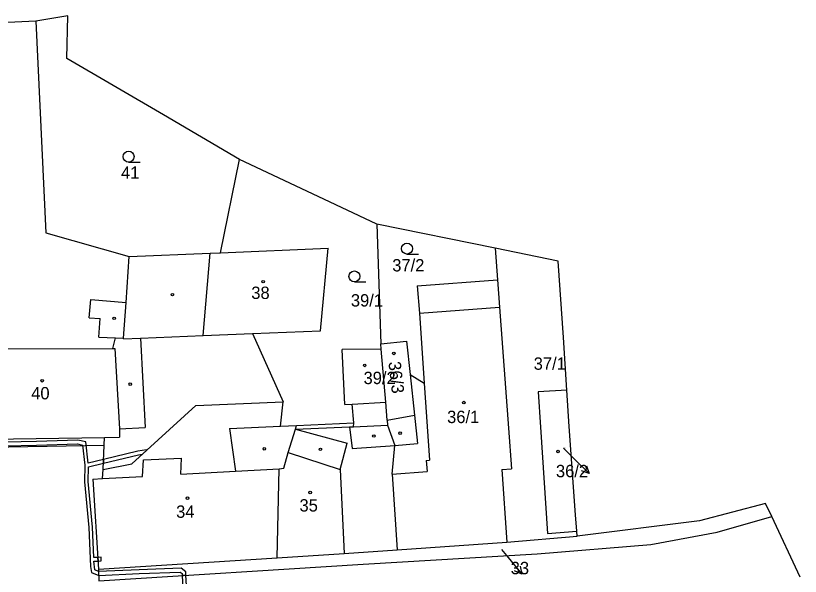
# Model space of a CAD drawing. Extents: x -785744 to -782822, y -1067550 to -1063910.
# Drawn here: x -783339 to -783231.1, y -1065504.6 to -1065427.4 of the extents above; entities that cross this region are included whole.
import ezdxf

# ---------------------------------------------------------------- set-up
doc = ezdxf.new("R2010")
doc.units = 0
for name, color, linetype in [('Hranice kat_území', 7, 'Continuous'), ('Hranice parcel', 7, 'Continuous'), ('Parcelní čísla', 7, 'Continuous'), ('Pop_ČP_popisy', 7, 'Continuous'), ('Vnitřní kresba', 7, 'Continuous'), ('Věcná břemena k části', 7, 'Continuous'), ('Značky budov', 7, 'Continuous'), ('Značky kultur', 7, 'Continuous')]:
    doc.layers.add(name, color=color, linetype=linetype)

msp = doc.modelspace()

# ---------------------------------------------------------------- linework, layer by layer
at = {"layer": 'Hranice kat_území'}
msp.add_lwpolyline([(-783231.06, -1065504.67), (-783235, -1065496.32), (-783235.85, -1065494.53), (-783244.95, -1065496.91), (-783261.76, -1065499.03), (-783261.82, -1065498.33), (-783262, -1065496.12), (-783262.85, -1065483.93), (-783263.17, -1065478.94), (-783263.65, -1065471.72), (-783264.39, -1065461.2), (-783273.06, -1065459.43), (-783289.31, -1065456.1), (-783297.37, -1065452.31), (-783308.22, -1065447.2), (-783318.67, -1065441.1), (-783331.95, -1065433.35), (-783331.81, -1065427.44), (-783336.25, -1065428.18), (-783344.89, -1065428.61)], dxfattribs=at)
at = {"layer": 'Hranice parcel'}
for p, q in [((-783263.17, -1065478.94), (-783267.13, -1065479.19)), ((-783267.13, -1065479.19), (-783266.81, -1065484.04)), ((-783266.81, -1065484.04), (-783265.82, -1065498.66)), ((-783265.82, -1065498.66), (-783261.82, -1065498.33))]:
    msp.add_line(p, q, dxfattribs=at)
for points in [[(-783336.25, -1065428.18), (-783334.87, -1065457.29)], [(-783310.84, -1065460.06), (-783308.22, -1065447.2)], [(-783289.31, -1065456.1), (-783288.77, -1065472.58)], [(-783334.87, -1065457.29), (-783323.38, -1065460.56)], [(-783323.38, -1065460.56), (-783312.27, -1065460.11)], [(-783312.27, -1065460.11), (-783310.84, -1065460.06)], [(-783310.84, -1065460.06), (-783296.03, -1065459.44)], [(-783297.06, -1065470.77), (-783296.03, -1065459.44)], [(-783273.06, -1065459.43), (-783272.74, -1065463.77)], [(-783323.82, -1065466.91), (-783323.38, -1065460.56)], [(-783283.75, -1065464.59), (-783272.74, -1065463.77)], [(-783283.75, -1065464.59), (-783283.47, -1065468.35)], [(-783272.74, -1065463.77), (-783272.46, -1065467.53)], [(-783324.17, -1065471.8), (-783323.82, -1065466.91)], [(-783272.46, -1065467.53), (-783271.22, -1065484.17)], [(-783283.47, -1065468.35), (-783282.8, -1065477.99)], [(-783306.42, -1065471.15), (-783297.06, -1065470.77)], [(-783306.42, -1065471.15), (-783302.21, -1065480.55)], [(-783325.65, -1065473.21), (-783325.28, -1065471.76)], [(-783325.28, -1065471.76), (-783324.17, -1065471.8)], [(-783288.77, -1065472.58), (-783285.22, -1065472.22)], [(-783285.22, -1065472.22), (-783284.73, -1065476.81)], [(-783325.65, -1065473.21), (-783325.35, -1065473.2)], [(-783325.35, -1065473.2), (-783324.72, -1065484.28)], [(-783288.71, -1065473.33), (-783294.11, -1065473.36)], [(-783293.71, -1065480.91), (-783294.11, -1065473.36)], [(-783288.71, -1065473.33), (-783288.77, -1065472.58)], [(-783288.09, -1065480.61), (-783288.71, -1065473.33)], [(-783284.73, -1065476.81), (-783282.8, -1065477.99)], [(-783282.8, -1065477.99), (-783282.06, -1065488.58)], [(-783314.2, -1065481.08), (-783302.21, -1065480.55)], [(-783302.56, -1065483.92), (-783302.21, -1065480.55)], [(-783293.71, -1065480.91), (-783292.71, -1065480.86)], [(-783292.49, -1065483.47), (-783292.71, -1065480.86)], [(-783287.88, -1065483.09), (-783288.09, -1065480.61)], [(-783323.04, -1065489.08), (-783314.2, -1065481.08)], [(-783287.88, -1065483.09), (-783287.83, -1065483.79)], [(-783302.56, -1065483.92), (-783300.35, -1065483.82)], [(-783300.51, -1065484.34), (-783300.35, -1065483.82)], [(-783300.51, -1065484.34), (-783293.06, -1065484.01)], [(-783293.06, -1065484.01), (-783292.54, -1065483.99)], [(-783292.54, -1065483.99), (-783292.49, -1065483.47)], [(-783292.54, -1065483.99), (-783287.83, -1065483.79)], [(-783287.83, -1065483.79), (-783286.86, -1065486.58)], [(-783271.22, -1065484.17), (-783270.8, -1065489.77)], [(-783324.72, -1065484.28), (-783324.7, -1065485.42)], [(-783301.53, -1065487.55), (-783300.51, -1065484.34)], [(-783345.63, -1065485.73), (-783326.78, -1065485.45)], [(-783326.82, -1065486.5), (-783326.78, -1065485.45)], [(-783326.78, -1065485.45), (-783324.7, -1065485.42)], [(-783326.95, -1065489.89), (-783326.82, -1065486.5)], [(-783287.22, -1065490.5), (-783286.86, -1065486.58)], [(-783302.11, -1065489.68), (-783301.53, -1065487.55)], [(-783326.95, -1065489.89), (-783323.04, -1065489.08)], [(-783282.51, -1065488.61), (-783282.06, -1065488.58)], [(-783282.51, -1065488.61), (-783282.39, -1065490.13)], [(-783327.04, -1065491.12), (-783326.95, -1065489.89)], [(-783303.03, -1065502.04), (-783302.76, -1065489.76)], [(-783302.76, -1065489.76), (-783302.11, -1065489.68)], [(-783287.22, -1065490.5), (-783282.39, -1065490.13)], [(-783287.22, -1065490.5), (-783286.5, -1065500.92)], [(-783272.11, -1065489.85), (-783270.8, -1065489.77)], [(-783272.11, -1065489.85), (-783271.44, -1065499.86)], [(-783328.41, -1065491.2), (-783327.04, -1065491.12)], [(-783328.41, -1065491.2), (-783327.6, -1065503.59)], [(-783242.49, -1065498.48), (-783235, -1065496.32)], [(-783271.44, -1065499.86), (-783261.76, -1065499.03)], [(-783251.62, -1065500.17), (-783242.49, -1065498.48)], [(-783286.5, -1065500.92), (-783271.44, -1065499.86)], [(-783267.24, -1065501.46), (-783251.62, -1065500.17)], [(-783303.03, -1065502.04), (-783293.83, -1065501.43)], [(-783293.83, -1065501.43), (-783286.5, -1065500.92)], [(-783291.18, -1065502.88), (-783267.24, -1065501.46)], [(-783327.6, -1065503.59), (-783303.03, -1065502.04)], [(-783327.6, -1065503.59), (-783327.56, -1065505.18)], [(-783327.56, -1065505.18), (-783291.18, -1065502.88)]]:
    msp.add_lwpolyline(points, dxfattribs=at)
at = {"layer": 'Pop_ČP_popisy'}
for p, q in [((-783262.24, -1065488.31), (-783260.09, -1065490.41)), ((-783271.26, -1065501.95), (-783269.36, -1065504.27))]:
    msp.add_line(p, q, dxfattribs=at)
for points in [[(-783263.63, -1065486.94), (-783262.24, -1065488.31)], [(-783260.46, -1065489.35), (-783260.09, -1065490.41), (-783261.16, -1065490.07)], [(-783272.15, -1065500.86), (-783271.26, -1065501.95)], [(-783269.61, -1065503.18), (-783269.36, -1065504.27), (-783270.38, -1065503.81)]]:
    msp.add_lwpolyline(points, dxfattribs=at)
at = {"layer": 'Vnitřní kresba'}
for points in [[(-783313.22, -1065471.44), (-783312.27, -1065460.11)], [(-783328.89, -1065469), (-783328.68, -1065466.46)], [(-783328.68, -1065466.46), (-783323.82, -1065466.91)], [(-783283.47, -1065468.35), (-783272.46, -1065467.53)], [(-783328.89, -1065469), (-783327.37, -1065469.08)], [(-783327.55, -1065471.67), (-783327.37, -1065469.08)], [(-783313.22, -1065471.44), (-783306.42, -1065471.15)], [(-783327.55, -1065471.67), (-783325.28, -1065471.76)], [(-783324.17, -1065471.89), (-783321.81, -1065471.8)], [(-783324.17, -1065471.89), (-783324.17, -1065471.8)], [(-783321.81, -1065471.8), (-783313.22, -1065471.44)], [(-783321.81, -1065471.8), (-783321.19, -1065484.09)], [(-783345.04, -1065473.28), (-783325.65, -1065473.21)], [(-783284.73, -1065476.81), (-783284.14, -1065482.38)], [(-783292.71, -1065480.86), (-783288.09, -1065480.61)], [(-783287.88, -1065483.09), (-783284.14, -1065482.38)], [(-783284.14, -1065482.38), (-783283.73, -1065486.29)], [(-783324.72, -1065484.28), (-783321.19, -1065484.09)], [(-783309.61, -1065484.24), (-783302.56, -1065483.92)], [(-783300.35, -1065483.82), (-783292.49, -1065483.47)], [(-783293.06, -1065484.01), (-783292.72, -1065487)], [(-783309.61, -1065484.24), (-783308.75, -1065490.09)], [(-783300.51, -1065484.34), (-783293.4, -1065486.26)], [(-783294.36, -1065489.85), (-783293.4, -1065486.26)], [(-783286.86, -1065486.58), (-783283.73, -1065486.29)], [(-783345.2, -1065486.86), (-783326.82, -1065486.5)], [(-783292.72, -1065487), (-783286.86, -1065486.58)], [(-783321.41, -1065488.54), (-783316.17, -1065488.3)], [(-783316.29, -1065490.52), (-783316.17, -1065488.3)], [(-783301.53, -1065487.55), (-783294.36, -1065489.85)], [(-783321.55, -1065490.81), (-783321.41, -1065488.54)], [(-783316.29, -1065490.52), (-783308.75, -1065490.09)], [(-783308.75, -1065490.09), (-783302.76, -1065489.76)], [(-783294.36, -1065489.85), (-783293.83, -1065501.43)], [(-783327.04, -1065491.12), (-783321.55, -1065490.81)]]:
    msp.add_lwpolyline(points, dxfattribs=at)
at = {"layer": 'Věcná břemena k části'}
for points in [[(-783336.15, -1065486.01), (-783344.67, -1065486.22)], [(-783330.45, -1065485.85), (-783336.15, -1065486.01)], [(-783336.13, -1065486.51), (-783330.49, -1065486.35)], [(-783330.49, -1065486.35), (-783329.8, -1065486.5)], [(-783329.34, -1065486.08), (-783330.45, -1065485.85)], [(-783329.02, -1065488.98), (-783329.34, -1065486.08)], [(-783344.71, -1065486.72), (-783336.13, -1065486.51)], [(-783329.8, -1065486.5), (-783329.49, -1065489.29)], [(-783322.21, -1065487.35), (-783326.9, -1065488.47)], [(-783321.02, -1065487.14), (-783322.21, -1065487.35)], [(-783321.57, -1065487.75), (-783320.96, -1065487.19)], [(-783320.96, -1065487.19), (-783321.02, -1065487.14)], [(-783326.9, -1065488.47), (-783329.02, -1065488.98)], [(-783326.92, -1065488.99), (-783322.11, -1065487.84)], [(-783326.9, -1065488.47), (-783326.92, -1065488.99)], [(-783326.92, -1065488.99), (-783326.9, -1065488.47)], [(-783322.11, -1065487.84), (-783321.57, -1065487.75)], [(-783329.49, -1065489.29), (-783329.52, -1065491.55)], [(-783329.02, -1065491.53), (-783328.99, -1065489.48)], [(-783328.99, -1065489.48), (-783326.92, -1065488.99)], [(-783329.52, -1065491.55), (-783328.95, -1065497.84)], [(-783328.45, -1065497.8), (-783329.02, -1065491.53)], [(-783328.95, -1065497.84), (-783328.71, -1065503.21)], [(-783328.26, -1065501.99), (-783328.45, -1065497.8)], [(-783327.71, -1065501.96), (-783328.26, -1065501.99)], [(-783328.24, -1065502.49), (-783327.67, -1065502.46)], [(-783328.12, -1065503.69), (-783328.24, -1065502.49)], [(-783327.71, -1065501.96), (-783327.67, -1065502.46), (-783327.23, -1065502.43), (-783327.24, -1065501.93), (-783327.71, -1065501.96)], [(-783327.67, -1065502.46), (-783327.71, -1065501.96)], [(-783328.71, -1065503.21), (-783328.56, -1065504.05)], [(-783316.22, -1065503.46), (-783322.03, -1065503.67)], [(-783315.61, -1065503.93), (-783316.22, -1065503.46)], [(-783328.56, -1065504.05), (-783327.58, -1065504.45)], [(-783327.59, -1065503.92), (-783328.12, -1065503.69)], [(-783322.03, -1065503.67), (-783327.59, -1065503.92)], [(-783327.58, -1065504.45), (-783322.01, -1065504.17)], [(-783322.01, -1065504.17), (-783316.38, -1065503.97)], [(-783316.38, -1065503.97), (-783316.09, -1065504.19)], [(-783316.09, -1065504.19), (-783316.08, -1065504.45)], [(-783315.58, -1065504.42), (-783316.08, -1065504.45)], [(-783316.08, -1065504.45), (-783315.58, -1065504.42)], [(-783316.08, -1065504.45), (-783315.72, -1065511.55)], [(-783315.58, -1065504.42), (-783315.61, -1065503.93)], [(-783315.13, -1065511.49), (-783315.58, -1065504.42)]]:
    msp.add_lwpolyline(points, dxfattribs=at)
at = {"layer": 'Značky budov'}
for centre in [(-783304.95, -1065464.02), (-783317.44, -1065465.82), (-783325.45, -1065469.07), (-783286.98, -1065473.9), (-783290.99, -1065475.55), (-783335.36, -1065477.66), (-783323.24, -1065478.12), (-783277.35, -1065480.66), (-783289.73, -1065485.26), (-783286.12, -1065484.87), (-783304.8, -1065487.02), (-783297.08, -1065487.1), (-783264.39, -1065487.39), (-783315.37, -1065493.81), (-783298.49, -1065493.04)]:
    msp.add_circle(centre, 0.175, dxfattribs=at)
at = {"layer": 'Značky kultur'}
for p, q in [((-783323.47, -1065447.58), (-783321.87, -1065447.58)), ((-783285.17, -1065460.23), (-783283.57, -1065460.23)), ((-783292.41, -1065464.05), (-783290.81, -1065464.05))]:
    msp.add_line(p, q, dxfattribs=at)
for centre in [(-783323.47, -1065446.83), (-783285.17, -1065459.48), (-783292.41, -1065463.3)]:
    msp.add_circle(centre, 0.75, dxfattribs=at)

# ---------------------------------------------------------------- texts
at = {"layer": 'Parcelní čísla'}
for s, height, p in [('41', 1.7, (-783324.51, -1065449.88)), ('37/2', 1.7, (-783287.2, -1065462.62)), ('38', 1.7, (-783306.59, -1065466.41)), ('39/1', 1.7, (-783292.89, -1065467.45)), ('37/1', 1.7, (-783267.74, -1065476.15)), ('39/2', 1.7, (-783291.15, -1065478.12)), ('40', 1.7, (-783336.87, -1065480.22)), ('36/1', 1.7, (-783279.65, -1065483.48)), ('36/2', 0.1, (-783263.63, -1065486.94)), ('34', 1.7, (-783316.93, -1065496.51)), ('35', 1.7, (-783299.96, -1065495.65)), ('33', 0.1, (-783272.15, -1065500.86))]:
    msp.add_text(s, height=height, dxfattribs=at).set_placement(p)
msp.add_text('36/3', height=1.7, rotation=276.6013, dxfattribs=at).set_placement((-783287.73, -1065475.1))
at = {"layer": 'Pop_ČP_popisy'}
for s, p in [('36/2', (-783264.68, -1065490.93)), ('33', (-783270.9, -1065504.27))]:
    msp.add_text(s, height=1.7, dxfattribs=at).set_placement(p)

doc.saveas('drawing.dxf')
